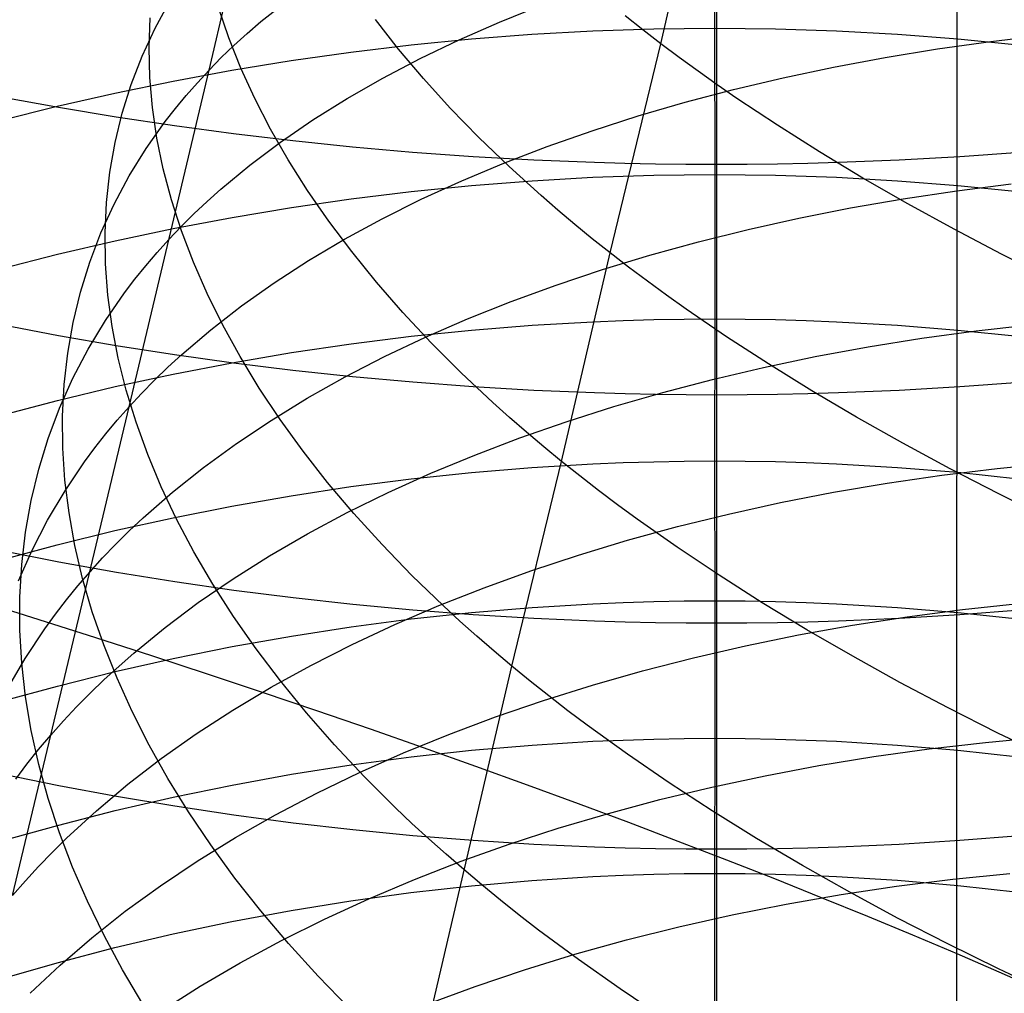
# Model space of a CAD drawing. Extents: x -383 to 1849, y -1185 to -529.
# Tile 277 of 656: x 202.76 to 210.62, y -1066.36 to -1058.59. Entities that reach past the tile are written whole.
import ezdxf

# ---------------------------------------------------------------- set-up
doc = ezdxf.new("R2010")
doc.units = 0
doc.layers.add('PREDEFINITO', color=7, linetype='CONTINUOUS')

msp = doc.modelspace()

# ---------------------------------------------------------------- linework, layer by layer
at = {"layer": 'PREDEFINITO'}
for p, q in [((210.2399, -1066.0472, 433.4799), (210.2454, -1052.4785, 433.5399)), ((207.8753, -1058.7798, 487.9392), (208.6751, -1055.3724, 486.2482)), ((208.3062, -1057.4692, 636.0325), (208.306, -1058.6559, 635.1961)), ((204.2675, -1058.9904, 505.3533), (204.587, -1057.626, 504.453)), ((208.3207, -1057.8867, 670.0434), (208.3207, -1059.7454, 669.1905)), ((203.8364, -1058.6568, 502.3791), (203.9552, -1058.44, 502.7999)), ((204.425, -1058.7322, 495.031), (204.3429, -1058.4909, 495.4523)), ((204.6807, -1058.6037, 506.1467), (204.91, -1058.4201, 506.536)), ((206.5878, -1058.6067, 509.9636), (206.922, -1058.472, 510.2965)), ((203.789, -1058.8101, 498.484), (203.7983, -1058.574, 498.9144)), ((207.7314, -1058.6692, 488.1015), (207.5909, -1058.5581, 488.2665)), ((204.5717, -1058.698, 505.9502), (204.6807, -1058.6037, 506.1467)), ((205.7819, -1058.8224, 491.3154), (205.5967, -1058.5856, 491.7016)), ((206.265, -1058.7488, 509.6231), (206.5878, -1058.6067, 509.9636)), ((203.7332, -1058.8783, 501.9561), (203.8364, -1058.6568, 502.3791)), ((204.4664, -1058.7939, 505.7524), (204.5717, -1058.698, 505.9502)), ((206.3629, -1058.742, 635.305), (206.847, -1058.7047, 635.2579)), ((206.847, -1058.7047, 635.2579), (207.3326, -1058.6778, 635.2239)), ((207.3326, -1058.6778, 635.2239), (207.5757, -1058.6683, 635.2119)), ((207.5757, -1058.6683, 635.2119), (207.8191, -1058.6615, 635.2032)), ((207.8753, -1058.7798, 487.9392), (207.7314, -1058.6692, 488.1015)), ((207.8191, -1058.6615, 635.2032), (208.0625, -1058.6574, 635.198)), ((208.0625, -1058.6574, 635.198), (208.306, -1058.6559, 635.1961)), ((208.306, -1058.6559, 635.1961), (208.5496, -1058.6572, 635.1977)), ((208.306, -1058.6559, 635.1961), (208.3062, -1059.8247, 634.3359)), ((208.5496, -1058.6572, 635.1977), (208.793, -1058.6612, 635.2028)), ((208.793, -1058.6612, 635.2028), (209.0364, -1058.6678, 635.2112)), ((209.0364, -1058.6678, 635.2112), (209.2796, -1058.6771, 635.223)), ((209.2796, -1058.6771, 635.223), (209.7652, -1058.7037, 635.2565)), ((209.7652, -1058.7037, 635.2565), (210.2494, -1058.7406, 635.3033)), ((210.5117, -1058.762, 513.9984), (210.9442, -1058.711, 514.2243)), ((203.7947, -1059.049, 498.0548), (203.789, -1058.8101, 498.484)), ((204.365, -1058.8913, 505.5534), (204.4664, -1058.7939, 505.7524)), ((204.5218, -1058.9748, 494.6137), (204.425, -1058.7322, 495.031)), ((205.401, -1058.8471, 635.4379), (205.8808, -1058.7895, 635.3651)), ((205.8808, -1058.7895, 635.3651), (206.3629, -1058.742, 635.305)), ((205.9541, -1058.8982, 509.2753), (206.265, -1058.7488, 509.6231)), ((207.4716, -1060.4512, 488.8456), (207.8753, -1058.7798, 487.9392)), ((208.0225, -1058.8899, 487.7796), (207.8753, -1058.7798, 487.9392)), ((210.0858, -1058.8217, 513.7616), (210.5117, -1058.762, 513.9984)), ((210.2494, -1058.7406, 635.3033), (210.7316, -1058.7878, 635.3629)), ((203.6455, -1059.1043, 501.5315), (203.7332, -1058.8783, 501.9561)), ((204.9241, -1058.9145, 635.5232), (205.401, -1058.8471, 635.4379)), ((205.9812, -1059.0587, 490.9365), (205.7819, -1058.8224, 491.3154)), ((209.667, -1058.89, 513.5142), (210.0858, -1058.8217, 513.7616)), ((204.2675, -1058.9904, 505.3533), (204.365, -1058.8913, 505.5534)), ((204.4505, -1058.9917, 635.6208), (204.9241, -1058.9145, 635.5232)), ((205.6554, -1059.0547, 508.9207), (205.9541, -1058.8982, 509.2753)), ((208.1732, -1058.9994, 487.6228), (208.0225, -1058.8899, 487.7796)), ((208.8522, -1059.052, 512.9889), (209.2556, -1058.9668, 513.2565)), ((209.2556, -1058.9668, 513.2565), (209.667, -1058.89, 513.5142)), ((203.6294, -1061.6789, 507.2129), (204.2675, -1058.9904, 505.3533)), ((203.9807, -1059.0783, 635.7304), (204.4505, -1058.9917, 635.6208)), ((204.174, -1059.091, 505.1521), (204.2675, -1058.9904, 505.3533)), ((204.6333, -1059.2183, 494.2009), (204.5218, -1058.9748, 494.6137)), ((208.3271, -1059.1084, 487.4687), (208.1732, -1058.9994, 487.6228)), ((203.5152, -1059.1744, 635.8518), (203.9807, -1059.0783, 635.7304)), ((203.5732, -1059.3345, 501.1057), (203.6455, -1059.1043, 501.5315)), ((203.8155, -1059.2904, 497.6272), (203.7947, -1059.049, 498.0548)), ((204.0844, -1059.1931, 504.9498), (204.174, -1059.091, 505.1521)), ((205.3696, -1059.2184, 508.5594), (205.6554, -1059.0547, 508.9207)), ((206.1947, -1059.2942, 490.5655), (205.9812, -1059.0587, 490.9365)), ((208.4842, -1059.2167, 487.3174), (208.3271, -1059.1084, 487.4687)), ((208.4572, -1059.1455, 512.7115), (208.8522, -1059.052, 512.9889)), ((203.0545, -1059.2796, 635.9849), (203.5152, -1059.1744, 635.8518)), ((203.9988, -1059.2968, 504.7465), (204.0844, -1059.1931, 504.9498)), ((208.071, -1059.2471, 512.4248), (208.4572, -1059.1455, 512.7115)), ((202.599, -1059.3939, 636.1294), (203.0545, -1059.2796, 635.9849)), ((203.0641, -1059.2893, 668.2964), (202.608, -1059.2056, 668.1323)), ((204.7592, -1059.4625, 493.7931), (204.6333, -1059.2183, 494.2009)), ((205.0969, -1059.389, 508.1918), (205.3696, -1059.2184, 508.5594)), ((207.694, -1059.3568, 512.129), (208.071, -1059.2471, 512.4248)), ((208.8078, -1059.4315, 487.0231), (208.4842, -1059.2167, 487.3174)), ((203.5254, -1059.3664, 668.4474), (203.0641, -1059.2893, 668.2964)), ((203.5163, -1059.5686, 500.6792), (203.5732, -1059.3345, 501.1057)), ((203.8513, -1059.534, 497.2017), (203.8155, -1059.2904, 497.6272)), ((203.9171, -1059.4019, 504.5423), (203.9988, -1059.2968, 504.7465)), ((206.4223, -1059.5286, 490.2029), (206.1947, -1059.2942, 490.5655)), ((207.3266, -1059.4745, 511.8245), (207.694, -1059.3568, 512.129)), ((203.9914, -1059.4367, 668.5853), (203.5254, -1059.3664, 668.4474)), ((203.7654, -1059.6163, 504.1313), (203.9171, -1059.4019, 504.5423)), ((204.4617, -1059.5001, 668.7097), (203.9914, -1059.4367, 668.5853)), ((204.8379, -1059.5664, 507.8181), (205.0969, -1059.389, 508.1918)), ((209.1435, -1059.6437, 486.7402), (208.8078, -1059.4315, 487.0231)), ((204.9359, -1059.5566, 668.8204), (204.4617, -1059.5001, 668.7097)), ((204.8996, -1059.7071, 493.3907), (204.7592, -1059.4625, 493.7931)), ((206.9694, -1059.6, 511.5115), (207.3266, -1059.4745, 511.8245)), ((203.4746, -1059.8062, 500.2525), (203.5163, -1059.5686, 500.6792)), ((203.902, -1059.7796, 496.7787), (203.8513, -1059.534, 497.2017)), ((204.5928, -1059.7507, 507.4389), (204.8379, -1059.5664, 507.8181)), ((205.4133, -1059.6059, 668.9171), (204.9359, -1059.5566, 668.8204)), ((206.6638, -1059.7618, 489.8491), (206.4223, -1059.5286, 490.2029)), ((203.6294, -1059.8362, 503.7172), (203.7654, -1059.6163, 504.1313)), ((205.8936, -1059.648, 668.9996), (205.4133, -1059.6059, 668.9171)), ((206.3762, -1059.6827, 669.0677), (205.8936, -1059.648, 668.9996)), ((206.6227, -1059.7332, 511.1905), (206.9694, -1059.6, 511.5115)), ((209.4909, -1059.853, 486.4687), (209.1435, -1059.6437, 486.7402)), ((210.7472, -1059.648, 668.9997), (210.2648, -1059.6828, 669.0677)), ((204.3623, -1059.9416, 507.0542), (204.5928, -1059.7507, 507.4389)), ((205.0544, -1059.9519, 492.9942), (204.8996, -1059.7071, 493.3907)), ((206.287, -1059.8741, 510.8616), (206.6227, -1059.7332, 511.1905)), ((206.8607, -1059.71, 669.1211), (206.3762, -1059.6827, 669.0677)), ((207.3466, -1059.7296, 669.1595), (206.8607, -1059.71, 669.1211)), ((207.5899, -1059.7365, 669.173), (207.3466, -1059.7296, 669.1595)), ((207.8334, -1059.7414, 669.1827), (207.5899, -1059.7365, 669.173)), ((208.0771, -1059.7444, 669.1886), (207.8334, -1059.7414, 669.1827)), ((208.3207, -1059.7454, 669.1905), (208.0771, -1059.7444, 669.1886)), ((208.5644, -1059.7444, 669.1886), (208.3207, -1059.7454, 669.1905)), ((208.3207, -1059.7454, 669.1905), (208.3208, -1061.5857, 668.3023)), ((208.808, -1059.7414, 669.1827), (208.5644, -1059.7444, 669.1886)), ((209.0514, -1059.7365, 669.173), (208.808, -1059.7414, 669.1827)), ((209.2947, -1059.7296, 669.1595), (209.0514, -1059.7365, 669.173)), ((209.7805, -1059.71, 669.1211), (209.2947, -1059.7296, 669.1595)), ((210.2648, -1059.6828, 669.0677), (209.7805, -1059.71, 669.1211)), ((203.4482, -1060.0472, 499.8259), (203.4746, -1059.8062, 500.2525)), ((203.9675, -1060.0269, 496.3588), (203.902, -1059.7796, 496.7787)), ((206.9192, -1059.9935, 489.5046), (206.6638, -1059.7618, 489.8491)), ((207.576, -1059.8372, 634.3511), (207.8193, -1059.8302, 634.3427)), ((207.8193, -1059.8302, 634.3427), (208.0627, -1059.8261, 634.3376)), ((208.0627, -1059.8261, 634.3376), (208.3062, -1059.8247, 634.3359)), ((208.3062, -1059.8247, 634.3359), (208.5497, -1059.8261, 634.3376)), ((208.3062, -1059.8247, 634.3359), (208.3062, -1060.9774, 633.4529)), ((208.5497, -1059.8261, 634.3376), (208.7932, -1059.8302, 634.3427)), ((208.7932, -1059.8302, 634.3427), (209.0365, -1059.8371, 634.351)), ((203.509, -1060.0611, 503.3005), (203.6294, -1059.8362, 503.7172)), ((205.9627, -1060.0225, 510.5253), (206.287, -1059.8741, 510.8616)), ((206.3636, -1059.9121, 634.4421), (206.8475, -1059.8741, 634.396)), ((206.8475, -1059.8741, 634.396), (207.3329, -1059.8468, 634.3628)), ((207.3329, -1059.8468, 634.3628), (207.576, -1059.8372, 634.3511)), ((209.0365, -1059.8371, 634.351), (209.2796, -1059.8467, 634.3627)), ((209.2796, -1059.8467, 634.3627), (209.7652, -1059.8741, 634.3959)), ((209.8493, -1060.0592, 486.2088), (209.4909, -1059.853, 486.4687)), ((209.7652, -1059.8741, 634.3959), (210.2494, -1059.912, 634.442)), ((210.2395, -1059.9546, 514.8824), (210.6735, -1059.8994, 515.1054)), ((204.2526, -1060.0395, 506.86), (204.3623, -1059.9416, 507.0542)), ((205.2235, -1060.1965, 492.6041), (205.0544, -1059.9519, 492.9942)), ((205.4019, -1060.0192, 634.5722), (205.8815, -1059.9605, 634.5009)), ((205.8815, -1059.9605, 634.5009), (206.3636, -1059.9121, 634.4421)), ((209.8121, -1060.0187, 514.6485), (210.2395, -1059.9546, 514.8824)), ((210.2494, -1059.912, 634.442), (210.7316, -1059.9604, 634.5007)), ((203.4041, -1060.2909, 502.8817), (203.509, -1060.0611, 503.3005)), ((203.4369, -1060.2913, 499.4001), (203.4482, -1060.0472, 499.8259)), ((204.0478, -1060.2756, 495.9424), (203.9675, -1060.0269, 496.3588)), ((204.1467, -1060.1391, 506.6645), (204.2526, -1060.0395, 506.86)), ((204.9251, -1060.0881, 634.6557), (205.4019, -1060.0192, 634.5722)), ((205.6503, -1060.1783, 510.1818), (205.9627, -1060.0225, 510.5253)), ((207.0521, -1060.1087, 489.336), (206.9192, -1059.9935, 489.5046)), ((209.3917, -1060.0916, 514.4042), (209.8121, -1060.0187, 514.6485)), ((210.2184, -1060.2622, 485.9606), (209.8493, -1060.0592, 486.2088)), ((204.0446, -1060.2403, 506.4679), (204.1467, -1060.1391, 506.6645)), ((204.4517, -1060.1669, 634.7514), (204.9251, -1060.0881, 634.6557)), ((207.1885, -1060.2234, 489.17), (207.0521, -1060.1087, 489.336)), ((208.9788, -1060.1732, 514.1497), (209.3917, -1060.0916, 514.4042)), ((203.9821, -1060.2554, 634.8589), (204.4517, -1060.1669, 634.7514)), ((205.4068, -1060.4407, 492.2209), (205.2235, -1060.1965, 492.6041)), ((205.3501, -1060.3414, 509.8314), (205.6503, -1060.1783, 510.1818)), ((207.3283, -1060.3375, 489.0065), (207.1885, -1060.2234, 489.17)), ((208.5737, -1060.2633, 513.8853), (208.9788, -1060.1732, 514.1497)), ((203.3147, -1060.5252, 502.4612), (203.4041, -1060.2909, 502.8817)), ((203.4408, -1060.5381, 498.9754), (203.4369, -1060.2913, 499.4001)), ((203.5168, -1060.3535, 634.978), (203.9821, -1060.2554, 634.8589)), ((203.9464, -1060.3431, 506.2701), (204.0446, -1060.2403, 506.4679)), ((204.1428, -1060.5255, 495.53), (204.0478, -1060.2756, 495.9424)), ((208.1769, -1060.3619, 513.6114), (208.5737, -1060.2633, 513.8853)), ((210.5977, -1060.4618, 485.7243), (210.2184, -1060.2622, 485.9606)), ((203.0563, -1060.4611, 635.1086), (203.5168, -1060.3535, 634.978)), ((203.8521, -1060.4474, 506.0712), (203.9464, -1060.3431, 506.2701)), ((205.0627, -1060.5117, 509.4744), (205.3501, -1060.3414, 509.8314)), ((207.4716, -1060.4512, 488.8456), (207.3283, -1060.3375, 489.0065)), ((207.7888, -1060.4689, 513.3282), (208.1769, -1060.3619, 513.6114)), ((202.601, -1060.5779, 635.2504), (203.0563, -1060.4611, 635.1086)), ((203.7618, -1060.5534, 505.8713), (203.8521, -1060.4474, 506.0712)), ((205.6044, -1060.6842, 491.8451), (205.4068, -1060.4407, 492.2209)), ((207.0839, -1062.1165, 489.7711), (207.4716, -1060.4512, 488.8456)), ((207.6182, -1060.5642, 488.6874), (207.4716, -1060.4512, 488.8456)), ((203.2407, -1060.7637, 502.0396), (203.3147, -1060.5252, 502.4612)), ((203.4597, -1060.7874, 498.5523), (203.4408, -1060.5381, 498.9754)), ((204.2524, -1060.7762, 495.122), (204.1428, -1060.5255, 495.53)), ((204.7884, -1060.6892, 509.1113), (205.0627, -1060.5117, 509.4744)), ((207.41, -1060.5841, 513.0361), (207.7888, -1060.4689, 513.3282)), ((210.9866, -1060.6579, 485.5001), (210.5977, -1060.4618, 485.7243)), ((203.6754, -1060.6608, 505.6704), (203.7618, -1060.5534, 505.8713)), ((207.0408, -1060.7073, 512.7353), (207.41, -1060.5841, 513.0361)), ((207.7683, -1060.6767, 488.5319), (207.6182, -1060.5642, 488.6874)), ((203.593, -1060.7697, 505.4686), (203.6754, -1060.6608, 505.6704)), ((204.5277, -1060.8736, 508.7422), (204.7884, -1060.6892, 509.1113)), ((205.8161, -1060.9268, 491.477), (205.6044, -1060.6842, 491.8451)), ((207.9216, -1060.7886, 488.3791), (207.7683, -1060.6767, 488.5319)), ((203.1821, -1061.0061, 501.6171), (203.2407, -1060.7637, 502.0396)), ((203.4398, -1060.9918, 505.0623), (203.593, -1060.7697, 505.4686)), ((204.3767, -1061.0275, 494.7189), (204.2524, -1060.7762, 495.122)), ((206.6816, -1060.8386, 512.4263), (207.0408, -1060.7073, 512.7353)), ((203.4936, -1061.0389, 498.1312), (203.4597, -1060.7874, 498.5523)), ((206.333, -1060.9778, 512.1092), (206.6816, -1060.8386, 512.4263)), ((208.0782, -1060.8998, 488.2291), (207.9216, -1060.7886, 488.3791)), ((204.281, -1061.0648, 508.3675), (204.5277, -1060.8736, 508.7422)), ((206.0418, -1061.1682, 491.1173), (205.8161, -1060.9268, 491.477)), ((208.4008, -1061.1201, 487.9373), (208.0782, -1060.8998, 488.2291)), ((203.1387, -1061.2522, 501.1944), (203.1821, -1061.0061, 501.6171)), ((203.3022, -1061.2194, 504.653), (203.4398, -1060.9918, 505.0623)), ((205.9953, -1061.1248, 511.7844), (206.333, -1060.9778, 512.1092)), ((206.8475, -1061.028, 633.5119), (207.3329, -1061, 633.4793)), ((207.3329, -1061, 633.4793), (207.576, -1060.9902, 633.4678)), ((207.576, -1060.9902, 633.4678), (207.8193, -1060.9831, 633.4596)), ((207.8193, -1060.9831, 633.4596), (208.0628, -1060.9788, 633.4546)), ((208.0628, -1060.9788, 633.4546), (208.3062, -1060.9774, 633.4529)), ((208.3062, -1060.9774, 633.4529), (208.306, -1062.1125, 632.5482)), ((208.3062, -1060.9774, 633.4529), (208.5497, -1060.9788, 633.4546)), ((208.5497, -1060.9788, 633.4546), (208.7932, -1060.9831, 633.4595)), ((208.7932, -1060.9831, 633.4595), (209.0365, -1060.9901, 633.4678)), ((209.0365, -1060.9901, 633.4678), (209.2796, -1061, 633.4793)), ((209.2796, -1061, 633.4793), (209.7652, -1061.0279, 633.5119)), ((203.0646, -1061.1118, 667.4166), (202.6086, -1061.0248, 667.2541)), ((203.5424, -1061.2923, 497.7127), (203.4936, -1061.0389, 498.1312)), ((204.0488, -1061.2629, 507.9875), (204.281, -1061.0648, 508.3675)), ((204.5154, -1061.2791, 494.3212), (204.3767, -1061.0275, 494.7189)), ((205.8815, -1061.1165, 633.6151), (206.3636, -1061.0669, 633.5573)), ((206.3636, -1061.0669, 633.5573), (206.8475, -1061.028, 633.5119)), ((209.7652, -1061.0279, 633.5119), (210.2493, -1061.0668, 633.5572)), ((209.9602, -1061.1328, 515.7831), (210.3954, -1061.0731, 516.0036)), ((210.2493, -1061.0668, 633.5572), (210.7316, -1061.1164, 633.615)), ((210.3954, -1061.0731, 516.0036), (210.8366, -1061.0227, 516.2132)), ((203.5259, -1061.1918, 667.5662), (203.0646, -1061.1118, 667.4166)), ((205.4019, -1061.1766, 633.6853), (205.8815, -1061.1165, 633.6151)), ((205.6689, -1061.2794, 511.4523), (205.9953, -1061.1248, 511.7844)), ((206.2815, -1061.4082, 490.7664), (206.0418, -1061.1682, 491.1173)), ((208.7357, -1061.3376, 487.6567), (208.4008, -1061.1201, 487.9373)), ((209.5316, -1061.2016, 515.5519), (209.9602, -1061.1328, 515.7831)), ((203.1802, -1061.4521, 504.2412), (203.3022, -1061.2194, 504.653)), ((203.9919, -1061.2649, 667.7027), (203.5259, -1061.1918, 667.5662)), ((204.4517, -1061.3277, 633.8615), (204.9251, -1061.247, 633.7675)), ((204.9251, -1061.247, 633.7675), (205.4019, -1061.1766, 633.6853)), ((209.1099, -1061.2793, 515.3104), (209.5316, -1061.2016, 515.5519)), ((203.1106, -1061.5016, 500.7719), (203.1387, -1061.2522, 501.1944)), ((203.6061, -1061.5474, 497.2973), (203.5424, -1061.2923, 497.7127)), ((203.9382, -1061.3644, 507.7956), (204.0488, -1061.2629, 507.9875)), ((204.4622, -1061.3308, 667.8259), (203.9919, -1061.2649, 667.7027)), ((204.6686, -1061.5308, 493.9293), (204.5154, -1061.2791, 494.3212)), ((205.3544, -1061.4416, 511.113), (205.6689, -1061.2794, 511.4523)), ((208.6955, -1061.366, 515.0589), (209.1099, -1061.2793, 515.3104)), ((203.8314, -1061.4676, 507.6025), (203.9382, -1061.3644, 507.7956)), ((203.9821, -1061.4183, 633.9673), (204.4517, -1061.3277, 633.8615)), ((204.9363, -1061.3894, 667.9355), (204.4622, -1061.3308, 667.8259)), ((205.4136, -1061.4407, 668.0313), (204.9363, -1061.3894, 667.9355)), ((208.289, -1061.4613, 514.7976), (208.6955, -1061.366, 515.0589)), ((209.0822, -1061.5521, 487.3875), (208.7357, -1061.3376, 487.6567)), ((203.0737, -1061.6897, 503.8272), (203.1802, -1061.4521, 504.2412)), ((203.5168, -1061.5188, 634.0845), (203.9821, -1061.4183, 633.9673)), ((203.7285, -1061.5724, 507.4083), (203.8314, -1061.4676, 507.6025)), ((205.0522, -1061.6112, 510.767), (205.3544, -1061.4416, 511.113)), ((205.8939, -1061.4844, 668.113), (205.4136, -1061.4407, 668.0313)), ((206.5351, -1061.6464, 490.4248), (206.2815, -1061.4082, 490.7664)), ((207.8908, -1061.5653, 514.5269), (208.289, -1061.4613, 514.7976)), ((203.0563, -1061.6289, 634.2129), (203.5168, -1061.5188, 634.0845)), ((203.0976, -1061.754, 500.35), (203.1106, -1061.5016, 500.7719)), ((203.6845, -1061.8037, 496.8852), (203.6061, -1061.5474, 497.2973)), ((204.8362, -1061.7822, 493.5438), (204.6686, -1061.5308, 493.9293)), ((206.3765, -1061.5205, 668.1805), (205.8939, -1061.4844, 668.113)), ((206.8609, -1061.5488, 668.2333), (206.3765, -1061.5205, 668.1805)), ((207.3468, -1061.5692, 668.2714), (206.8609, -1061.5488, 668.2333)), ((209.44, -1061.7633, 487.1297), (209.0822, -1061.5521, 487.3875)), ((209.7805, -1061.549, 668.2337), (209.2948, -1061.5693, 668.2717)), ((210.2648, -1061.5208, 668.1809), (209.7805, -1061.549, 668.2337)), ((210.7472, -1061.4847, 668.1136), (210.2648, -1061.5208, 668.1809)), ((202.601, -1061.7484, 634.3524), (203.0563, -1061.6289, 634.2129)), ((203.6294, -1061.6789, 507.2129), (203.7285, -1061.5724, 507.4083)), ((204.7627, -1061.7881, 510.4145), (205.0522, -1061.6112, 510.767)), ((207.5901, -1061.5764, 668.2849), (207.3468, -1061.5692, 668.2714)), ((207.5012, -1061.6778, 514.247), (207.8908, -1061.5653, 514.5269)), ((207.8336, -1061.5816, 668.2945), (207.5901, -1061.5764, 668.2849)), ((208.0772, -1061.5847, 668.3003), (207.8336, -1061.5816, 668.2945)), ((208.3208, -1061.5857, 668.3023), (208.0772, -1061.5847, 668.3003)), ((208.3208, -1061.5857, 668.3023), (208.3207, -1063.4093, 667.3785)), ((208.5645, -1061.5847, 668.3004), (208.3208, -1061.5857, 668.3023)), ((208.8081, -1061.5816, 668.2946), (208.5645, -1061.5847, 668.3004)), ((209.0515, -1061.5765, 668.285), (208.8081, -1061.5816, 668.2946)), ((209.2948, -1061.5693, 668.2717), (209.0515, -1061.5765, 668.285)), ((202.9826, -1061.9318, 503.4116), (203.0737, -1061.6897, 503.8272)), ((203.0026, -1064.303, 509.1656), (203.6294, -1061.6789, 507.2129)), ((203.5343, -1061.7869, 507.0164), (203.6294, -1061.6789, 507.2129)), ((206.6671, -1061.7647, 490.2575), (206.5351, -1061.6464, 490.4248)), ((207.1208, -1061.7987, 513.9584), (207.5012, -1061.6778, 514.247)), ((203.0997, -1062.0093, 499.9293), (203.0976, -1061.754, 500.35)), ((203.4431, -1061.8966, 506.8189), (203.5343, -1061.7869, 507.0164)), ((204.4863, -1061.9722, 510.0558), (204.7627, -1061.7881, 510.4145)), ((205.0181, -1062.0332, 493.165), (204.8362, -1061.7822, 493.5438)), ((206.8026, -1061.8826, 490.0928), (206.6671, -1061.7647, 490.2575)), ((209.8085, -1061.9711, 486.8836), (209.44, -1061.7633, 487.1297)), ((203.7777, -1062.0612, 496.4771), (203.6845, -1061.8037, 496.8852)), ((206.75, -1061.9279, 513.6613), (207.1208, -1061.7987, 513.9584)), ((202.9068, -1062.1782, 502.9947), (202.9826, -1061.9318, 503.4116)), ((203.3558, -1062.0077, 506.6204), (203.4431, -1061.8966, 506.8189)), ((206.3892, -1062.0651, 513.356), (206.75, -1061.9279, 513.6613)), ((206.9415, -1061.9998, 489.9307), (206.8026, -1061.8826, 490.0928)), ((203.1169, -1062.2669, 499.5101), (203.0997, -1062.0093, 499.9293)), ((203.2725, -1062.1204, 506.421), (203.3558, -1062.0077, 506.6204)), ((204.2235, -1062.1634, 509.6913), (204.4863, -1061.9722, 510.0558)), ((205.2143, -1062.2833, 492.7935), (205.0181, -1062.0332, 493.165)), ((207.0839, -1062.1165, 489.7711), (206.9415, -1061.9998, 489.9307)), ((210.1873, -1062.1753, 486.6492), (209.8085, -1061.9711, 486.8836)), ((203.8856, -1062.3195, 496.0734), (203.7777, -1062.0612, 496.4771)), ((206.0389, -1062.2104, 513.0428), (206.3892, -1062.0651, 513.356)), ((208.0625, -1062.114, 632.55), (208.306, -1062.1125, 632.5482)), ((208.306, -1062.1125, 632.5482), (208.5496, -1062.1138, 632.5497)), ((208.306, -1062.1125, 632.5482), (208.3062, -1063.2288, 631.6199)), ((202.8464, -1062.4285, 502.5772), (202.9068, -1062.1782, 502.9947)), ((203.1175, -1062.35, 506.0197), (203.2725, -1062.1204, 506.421)), ((203.9747, -1062.3616, 509.3213), (204.2235, -1062.1634, 509.6913)), ((206.3629, -1062.2049, 632.6519), (206.847, -1062.1649, 632.607)), ((206.6871, -1063.7525, 490.7432), (207.0839, -1062.1165, 489.7711)), ((206.847, -1062.1649, 632.607), (207.3325, -1062.136, 632.5746)), ((207.2296, -1062.2325, 489.6143), (207.0839, -1062.1165, 489.7711)), ((207.3325, -1062.136, 632.5746), (207.5757, -1062.1258, 632.5632)), ((207.5757, -1062.1258, 632.5632), (207.819, -1062.1185, 632.555)), ((207.819, -1062.1185, 632.555), (208.0625, -1062.114, 632.55)), ((208.5496, -1062.1138, 632.5497), (208.793, -1062.1181, 632.5545)), ((208.793, -1062.1181, 632.5545), (209.0364, -1062.1252, 632.5625)), ((209.0364, -1062.1252, 632.5625), (209.2796, -1062.1352, 632.5737)), ((209.2796, -1062.1352, 632.5737), (209.7652, -1062.1637, 632.6057)), ((209.7652, -1062.1637, 632.6057), (210.2494, -1062.2033, 632.6501)), ((210.1205, -1062.2261, 516.9288), (210.5626, -1062.1717, 517.1354)), ((210.5757, -1062.3757, 486.4267), (210.1873, -1062.1753, 486.6492)), ((210.5626, -1062.1717, 517.1354), (211.0103, -1062.1269, 517.3309)), ((203.149, -1062.5268, 499.0929), (203.1169, -1062.2669, 499.5101)), ((205.4009, -1062.3177, 632.7783), (205.8807, -1062.2559, 632.709)), ((205.6995, -1062.3636, 512.722), (206.0389, -1062.2104, 513.0428)), ((205.8807, -1062.2559, 632.709), (206.3629, -1062.2049, 632.6519)), ((207.3788, -1062.3479, 489.4601), (207.2296, -1062.2325, 489.6143)), ((209.6844, -1062.2899, 516.7114), (210.1205, -1062.2261, 516.9288)), ((210.2494, -1062.2033, 632.6501), (210.7317, -1062.2539, 632.7069)), ((204.0081, -1062.5782, 495.6745), (203.8856, -1062.3195, 496.0734)), ((204.924, -1062.3901, 632.8594), (205.4009, -1062.3177, 632.7783)), ((205.4246, -1062.5324, 492.4298), (205.2143, -1062.2833, 492.7935)), ((207.5312, -1062.4626, 489.3086), (207.3788, -1062.3479, 489.4601)), ((209.2547, -1062.363, 516.4835), (209.6844, -1062.2899, 516.7114)), ((202.9781, -1062.5852, 505.6153), (203.1175, -1062.35, 506.0197)), ((203.7403, -1062.5667, 508.9461), (203.9747, -1062.3616, 509.3213)), ((204.4504, -1062.4728, 632.9523), (204.924, -1062.3901, 632.8594)), ((205.3714, -1062.5246, 512.394), (205.6995, -1062.3636, 512.722)), ((208.832, -1062.4453, 516.2453), (209.2547, -1062.363, 516.4835)), ((210.9734, -1062.5722, 486.2163), (210.5757, -1062.3757, 486.4267)), ((202.8013, -1062.6825, 502.1593), (202.8464, -1062.4285, 502.5772)), ((203.9806, -1062.5659, 633.0566), (204.4504, -1062.4728, 632.9523)), ((207.6869, -1062.5765, 489.1599), (207.5312, -1062.4626, 489.3086)), ((208.4166, -1062.5366, 515.9973), (208.832, -1062.4453, 516.2453)), ((203.1961, -1062.7885, 498.6782), (203.149, -1062.5268, 499.0929)), ((203.5151, -1062.669, 633.1721), (203.9806, -1062.5659, 633.0566)), ((203.6287, -1062.6718, 508.7566), (203.7403, -1062.5667, 508.9461)), ((204.1451, -1062.8372, 495.281), (204.0081, -1062.5782, 495.6745)), ((205.0552, -1062.6932, 512.059), (205.3714, -1062.5246, 512.394)), ((205.6491, -1062.7802, 492.0742), (205.4246, -1062.5324, 492.4298)), ((208.0078, -1062.8023, 488.8706), (207.6869, -1062.5765, 489.1599)), ((208.009, -1062.6368, 515.7397), (208.4166, -1062.5366, 515.9973)), ((202.8543, -1062.8256, 505.2084), (202.9781, -1062.5852, 505.6153)), ((207.6096, -1062.7459, 515.4727), (208.009, -1062.6368, 515.7397)), ((202.7714, -1062.9398, 501.7416), (202.8013, -1062.6825, 502.1593)), ((203.0544, -1062.7819, 633.2988), (203.5151, -1062.669, 633.1721)), ((203.5209, -1062.7786, 508.5659), (203.6287, -1062.6718, 508.7566)), ((204.7511, -1062.8693, 511.7174), (205.0552, -1062.6932, 512.059)), ((202.5989, -1062.9045, 633.4362), (203.0544, -1062.7819, 633.2988)), ((203.258, -1063.0518, 498.2665), (203.1961, -1062.7885, 498.6782)), ((203.4169, -1062.887, 508.374), (203.5209, -1062.7786, 508.5659)), ((205.8877, -1063.0264, 491.7273), (205.6491, -1062.7802, 492.0742)), ((207.2188, -1062.8636, 515.1968), (207.6096, -1062.7459, 515.4727)), ((208.3409, -1063.025, 488.5925), (208.0078, -1062.8023, 488.8706)), ((203.0678, -1062.9195, 666.5055), (202.6121, -1062.8296, 666.3453)), ((202.7459, -1063.0708, 504.7994), (202.8543, -1062.8256, 505.2084)), ((203.3168, -1062.997, 508.1811), (203.4169, -1062.887, 508.374)), ((204.2966, -1063.0961, 494.8933), (204.1451, -1062.8372, 495.281)), ((204.4598, -1063.0529, 511.3694), (204.7511, -1062.8693, 511.7174)), ((206.8372, -1062.9899, 514.9122), (207.2188, -1062.8636, 515.1968)), ((202.7566, -1063.2001, 501.3245), (202.7714, -1062.9398, 501.7416)), ((203.5288, -1063.0023, 666.6531), (203.0678, -1062.9195, 666.5055)), ((203.2206, -1063.1087, 507.9871), (203.3168, -1062.997, 508.1811)), ((203.3348, -1063.3163, 497.8583), (203.258, -1063.0518, 498.2665)), ((203.9946, -1063.0778, 666.7877), (203.5288, -1063.0023, 666.6531)), ((204.1816, -1063.2437, 511.0154), (204.4598, -1063.0529, 511.3694)), ((206.1403, -1063.2707, 491.3895), (205.8877, -1063.0264, 491.7273)), ((206.4651, -1063.1246, 514.6192), (206.8372, -1062.9899, 514.9122)), ((208.6857, -1063.2443, 488.3256), (208.3409, -1063.025, 488.5925)), ((203.1284, -1063.222, 507.792), (203.2206, -1063.1087, 507.9871)), ((204.4646, -1063.146, 666.9091), (203.9946, -1063.0778, 666.7877)), ((204.4625, -1063.3547, 494.5118), (204.2966, -1063.0961, 494.8933)), ((206.1031, -1063.2675, 514.3182), (206.4651, -1063.1246, 514.6192)), ((202.7569, -1063.4632, 500.9085), (202.7566, -1063.2001, 501.3245)), ((204.9383, -1063.2066, 667.0172), (204.4646, -1063.146, 666.9091)), ((205.4154, -1063.2595, 667.1116), (204.9383, -1063.2066, 667.0172)), ((202.4533, -1063.2374, 438.2102), (202.9087, -1063.3795, 438.0363)), ((203.0401, -1063.3368, 507.596), (203.1284, -1063.222, 507.792)), ((203.9169, -1063.4417, 510.6556), (204.1816, -1063.2437, 511.0154)), ((205.8953, -1063.3047, 667.1921), (205.4154, -1063.2595, 667.1116)), ((205.7514, -1063.4187, 514.0094), (206.1031, -1063.2675, 514.3182)), ((206.2718, -1063.392, 491.2242), (206.1403, -1063.2707, 491.3895)), ((206.3636, -1063.3224, 631.7206), (206.8475, -1063.2817, 631.6768)), ((206.8475, -1063.2817, 631.6768), (207.3329, -1063.2524, 631.6453)), ((207.3329, -1063.2524, 631.6453), (207.5761, -1063.2421, 631.6342)), ((207.5761, -1063.2421, 631.6342), (207.8193, -1063.2347, 631.6263)), ((207.8193, -1063.2347, 631.6263), (208.0628, -1063.2303, 631.6215)), ((208.0628, -1063.2303, 631.6215), (208.3062, -1063.2288, 631.6199)), ((208.3062, -1063.2288, 631.6199), (208.5497, -1063.2302, 631.6215)), ((208.3062, -1063.2288, 631.6199), (208.3062, -1064.3277, 630.6696)), ((208.5497, -1063.2302, 631.6215), (208.7932, -1063.2347, 631.6263)), ((209.0418, -1063.4602, 488.0702), (208.6857, -1063.2443, 488.3256)), ((208.7932, -1063.2347, 631.6263), (209.0365, -1063.242, 631.6342)), ((209.0365, -1063.242, 631.6342), (209.2796, -1063.2523, 631.6453)), ((209.2796, -1063.2523, 631.6453), (209.7652, -1063.2816, 631.6768)), ((209.7652, -1063.2816, 631.6768), (210.2493, -1063.3222, 631.7206)), ((210.2851, -1063.2992, 518.0818), (210.7331, -1063.2511, 518.2739)), ((202.9557, -1063.4532, 507.3991), (203.0401, -1063.3368, 507.596)), ((203.4262, -1063.5819, 497.4539), (203.3348, -1063.3163, 497.8583)), ((204.6428, -1063.6126, 494.137), (204.4625, -1063.3547, 494.5118)), ((205.8815, -1063.3742, 631.7764), (206.3636, -1063.3224, 631.7206)), ((206.3776, -1063.342, 667.2586), (205.8953, -1063.3047, 667.1921)), ((206.8618, -1063.3712, 667.3107), (206.3776, -1063.342, 667.2586)), ((207.3473, -1063.3923, 667.3482), (206.8618, -1063.3712, 667.3107)), ((209.7794, -1063.3713, 667.3107), (209.294, -1063.3923, 667.3482)), ((209.4063, -1063.4247, 517.665), (209.8427, -1063.3572, 517.8787)), ((210.2634, -1063.342, 667.2586), (209.7794, -1063.3713, 667.3107)), ((209.8427, -1063.3572, 517.8787), (210.2851, -1063.2992, 518.0818)), ((210.2493, -1063.3222, 631.7206), (210.7316, -1063.374, 631.7764)), ((210.7454, -1063.3048, 667.1922), (210.2634, -1063.342, 667.2586)), ((202.9087, -1063.3795, 438.0363), (203.3604, -1063.5228, 437.8532)), ((203.6662, -1063.6468, 510.2905), (203.9169, -1063.4417, 510.6556)), ((204.9252, -1063.5107, 631.9234), (205.4019, -1063.437, 631.8441)), ((205.4019, -1063.437, 631.8441), (205.8815, -1063.3742, 631.7764)), ((205.4107, -1063.5779, 513.6931), (205.7514, -1063.4187, 514.0094)), ((206.4068, -1063.5128, 491.0613), (206.2718, -1063.392, 491.2242)), ((207.5905, -1063.3997, 667.3614), (207.3473, -1063.3923, 667.3482)), ((207.8338, -1063.405, 667.3708), (207.5905, -1063.3997, 667.3614)), ((208.0772, -1063.4082, 667.3766), (207.8338, -1063.405, 667.3708)), ((208.3207, -1063.4093, 667.3785), (208.0772, -1063.4082, 667.3766)), ((208.5642, -1063.4082, 667.3766), (208.3207, -1063.4093, 667.3785)), ((208.3207, -1063.4093, 667.3785), (208.3208, -1065.2144, 666.4173)), ((208.8076, -1063.405, 667.3709), (208.5642, -1063.4082, 667.3766)), ((209.0509, -1063.3997, 667.3614), (208.8076, -1063.405, 667.3709)), ((208.9764, -1063.5018, 517.4409), (209.4063, -1063.4247, 517.665)), ((209.294, -1063.3923, 667.3482), (209.0509, -1063.3997, 667.3614)), ((202.7722, -1063.7287, 500.4941), (202.7569, -1063.4632, 500.9085)), ((202.7987, -1063.6903, 507.0028), (202.9557, -1063.4532, 507.3991)), ((203.3604, -1063.5228, 437.8532), (203.8081, -1063.667, 437.6612)), ((204.4517, -1063.595, 632.0142), (204.9252, -1063.5107, 631.9234)), ((206.5452, -1063.633, 490.901), (206.4068, -1063.5128, 491.0613)), ((208.5533, -1063.5883, 517.2067), (208.9764, -1063.5018, 517.4409)), ((209.4086, -1063.6725, 487.8262), (209.0418, -1063.4602, 488.0702)), ((203.5323, -1063.8481, 497.0538), (203.4262, -1063.5819, 497.4539)), ((203.9822, -1063.6898, 632.1163), (204.4517, -1063.595, 632.0142)), ((205.0812, -1063.7449, 513.3696), (205.4107, -1063.5779, 513.6931)), ((208.1375, -1063.6839, 516.9628), (208.5533, -1063.5883, 517.2067)), ((203.43, -1063.8587, 509.9202), (203.6662, -1063.6468, 510.2905)), ((203.8081, -1063.667, 437.6612), (204.2515, -1063.8123, 437.4602)), ((204.8373, -1063.8696, 493.7693), (204.6428, -1063.6126, 494.137)), ((206.6871, -1063.7525, 490.7432), (206.5452, -1063.633, 490.901)), ((207.7294, -1063.7887, 516.7095), (208.1375, -1063.6839, 516.9628)), ((209.7857, -1063.8808, 487.594), (209.4086, -1063.6725, 487.8262)), ((202.6573, -1063.9329, 506.6036), (202.7987, -1063.6903, 507.0028)), ((202.8025, -1063.9963, 500.0817), (202.7722, -1063.7287, 500.4941)), ((203.5169, -1063.7948, 632.2294), (203.9822, -1063.6898, 632.1163)), ((204.7636, -1063.9198, 513.0393), (205.0812, -1063.7449, 513.3696)), ((205.9284, -1066.9901, 492.7612), (206.6871, -1063.7525, 490.7432)), ((206.8325, -1063.8714, 490.5881), (206.6871, -1063.7525, 490.7432)), ((203.0563, -1063.9099, 632.3534), (203.5169, -1063.7948, 632.2294)), ((204.2515, -1063.8123, 437.4602), (204.6905, -1063.9583, 437.2505)), ((207.3296, -1063.9025, 516.4469), (207.7294, -1063.7887, 516.7095)), ((202.6011, -1064.0349, 632.4881), (203.0563, -1063.9099, 632.3534)), ((203.3174, -1063.9673, 509.7333), (203.43, -1063.8587, 509.9202)), ((203.6531, -1064.1148, 496.6586), (203.5323, -1063.8481, 497.0538)), ((204.4581, -1064.1023, 512.7024), (204.7636, -1063.9198, 513.0393)), ((205.0461, -1064.1254, 493.4094), (204.8373, -1063.8696, 493.7693)), ((206.9812, -1063.9896, 490.4356), (206.8325, -1063.8714, 490.5881)), ((206.9384, -1064.0251, 516.1755), (207.3296, -1063.9025, 516.4469)), ((210.1725, -1064.0852, 487.3736), (209.7857, -1063.8808, 487.594)), ((202.8477, -1064.2657, 499.6717), (202.8025, -1063.9963, 500.0817)), ((203.2087, -1064.0775, 509.5452), (203.3174, -1063.9673, 509.7333)), ((204.6905, -1063.9583, 437.2505), (205.1247, -1064.1052, 437.0322)), ((207.1333, -1064.107, 490.2858), (206.9812, -1063.9896, 490.4356)), ((203.1037, -1064.1894, 509.3559), (203.2087, -1064.0775, 509.5452)), ((206.5562, -1064.1565, 515.8955), (206.9384, -1064.0251, 516.1755)), ((203.7884, -1064.3815, 496.2687), (203.6531, -1064.1148, 496.6586)), ((204.1653, -1064.2924, 512.3592), (204.4581, -1064.1023, 512.7024)), ((205.2691, -1064.3798, 493.0575), (205.0461, -1064.1254, 493.4094)), ((205.1247, -1064.1052, 437.0322), (205.554, -1064.2528, 436.8053)), ((206.1836, -1064.2964, 515.6072), (206.5562, -1064.1565, 515.8955)), ((207.2886, -1064.2237, 490.1386), (207.1333, -1064.107, 490.2858)), ((210.5687, -1064.2853, 487.1652), (210.1725, -1064.0852, 487.3736)), ((203.0026, -1064.303, 509.1656), (203.1037, -1064.1894, 509.3559)), ((207.6088, -1064.4548, 489.8525), (207.2886, -1064.2237, 490.1386)), ((202.6989, -1065.5836, 510.1861), (203.0026, -1064.303, 509.1656)), ((202.9078, -1064.5367, 499.2647), (202.8477, -1064.2657, 499.6717)), ((202.9055, -1064.4182, 508.9743), (203.0026, -1064.303, 509.1656)), ((203.8856, -1064.4898, 512.0101), (204.1653, -1064.2924, 512.3592)), ((205.554, -1064.2528, 436.8053), (205.9781, -1064.401, 436.57)), ((205.8209, -1064.4448, 515.311), (206.1836, -1064.2964, 515.6072)), ((210.9736, -1064.481, 486.9688), (210.5687, -1064.2853, 487.1652)), ((203.9382, -1064.6481, 495.8845), (203.7884, -1064.3815, 496.2687)), ((205.5062, -1064.6324, 492.7142), (205.2691, -1064.3798, 493.0575)), ((206.3636, -1064.4232, 630.7684), (206.8475, -1064.3817, 630.7254)), ((206.8475, -1064.3817, 630.7254), (207.3329, -1064.3518, 630.6945)), ((207.3329, -1064.3518, 630.6945), (207.5761, -1064.3413, 630.6836)), ((207.5761, -1064.3413, 630.6836), (207.8193, -1064.3338, 630.6758)), ((207.8193, -1064.3338, 630.6758), (208.0628, -1064.3292, 630.6711)), ((208.0628, -1064.3292, 630.6711), (208.3062, -1064.3277, 630.6696)), ((208.3062, -1064.3277, 630.6696), (208.306, -1065.4071, 629.699)), ((208.3062, -1064.3277, 630.6696), (208.5497, -1064.3292, 630.6711)), ((208.5497, -1064.3292, 630.6711), (208.7932, -1064.3338, 630.6758)), ((208.7932, -1064.3338, 630.6758), (209.0365, -1064.3413, 630.6836)), ((209.0365, -1064.3413, 630.6836), (209.2797, -1064.3518, 630.6945)), ((209.2797, -1064.3518, 630.6945), (209.7652, -1064.3817, 630.7254)), ((209.7652, -1064.3817, 630.7254), (210.2494, -1064.4231, 630.7684)), ((210.0198, -1064.4121, 519.0485), (210.4686, -1064.3603, 519.2376)), ((210.4686, -1064.3603, 519.2376), (210.9224, -1064.3187, 519.4157)), ((202.8123, -1064.535, 508.7819), (202.9055, -1064.4182, 508.9743)), ((205.4686, -1064.6015, 515.007), (205.8209, -1064.4448, 515.311)), ((205.8815, -1064.4761, 630.8232), (206.3636, -1064.4232, 630.7684)), ((205.9781, -1064.401, 436.57), (206.3967, -1064.5497, 436.3266)), ((207.9414, -1064.6826, 489.5774), (207.6088, -1064.4548, 489.8525)), ((209.5766, -1064.4738, 518.8485), (210.0198, -1064.4121, 519.0485)), ((210.2494, -1064.4231, 630.7684), (210.7317, -1064.476, 630.8232)), ((202.723, -1064.6533, 508.5886), (202.8123, -1064.535, 508.7819)), ((202.9827, -1064.8088, 498.861), (202.9078, -1064.5367, 499.2647)), ((203.6194, -1064.6945, 511.6554), (203.8856, -1064.4898, 512.0101)), ((204.9251, -1064.6154, 630.9675), (205.4019, -1064.5402, 630.8896)), ((205.4019, -1064.5402, 630.8896), (205.8815, -1064.4761, 630.8232)), ((206.3967, -1064.5497, 436.3266), (206.8097, -1064.6989, 436.075)), ((208.7083, -1064.6266, 518.4174), (209.1393, -1064.5454, 518.6381)), ((209.1393, -1064.5454, 518.6381), (209.5766, -1064.4738, 518.8485)), ((203.0684, -1064.707, 665.5536), (202.6127, -1064.6139, 665.3951)), ((204.4517, -1064.7015, 631.0566), (204.9251, -1064.6154, 630.9675)), ((205.1272, -1064.7664, 514.6957), (205.4686, -1064.6015, 515.007)), ((208.2842, -1064.7175, 518.1868), (208.7083, -1064.6266, 518.4174)), ((203.5293, -1064.7927, 665.6995), (203.0684, -1064.707, 665.5536)), ((203.3672, -1064.9064, 511.2953), (203.6194, -1064.6945, 511.6554)), ((204.1024, -1064.9142, 495.5064), (203.9382, -1064.6481, 495.8845)), ((203.9821, -1064.7982, 631.1568), (204.4517, -1064.7015, 631.0566)), ((205.7573, -1064.8829, 492.3799), (205.5062, -1064.6324, 492.7142)), ((206.8097, -1064.6989, 436.075), (207.2169, -1064.8484, 435.8157)), ((208.2857, -1064.9069, 489.3133), (207.9414, -1064.6826, 489.5774)), ((204.797, -1064.9393, 514.3773), (205.1272, -1064.7664, 514.6957)), ((207.8674, -1064.8177, 517.9466), (208.2842, -1064.7175, 518.1868)), ((203.0723, -1065.0819, 498.4612), (202.9827, -1064.8088, 498.861)), ((203.5168, -1064.9054, 631.2678), (203.9821, -1064.7982, 631.1568)), ((203.995, -1064.8709, 665.8327), (203.5293, -1064.7927, 665.6995)), ((207.2169, -1064.8484, 435.8157), (207.6179, -1064.9982, 435.5486)), ((207.4583, -1064.9272, 517.6971), (207.8674, -1064.8177, 517.9466)), ((203.0563, -1065.0229, 631.3895), (203.5168, -1064.9054, 631.2678)), ((203.1294, -1065.1253, 510.9302), (203.3672, -1064.9064, 511.2953)), ((204.465, -1064.9415, 665.9528), (203.995, -1064.8709, 665.8327)), ((204.281, -1065.1795, 495.1351), (204.1024, -1064.9142, 495.5064)), ((204.9387, -1065.0043, 666.0597), (204.465, -1064.9415, 665.9528)), ((204.4785, -1065.1202, 514.0521), (204.797, -1064.9393, 514.3773)), ((205.8881, -1065.0073, 492.2163), (205.7573, -1064.8829, 492.3799)), ((207.0574, -1065.0459, 517.4386), (207.4583, -1064.9272, 517.6971)), ((208.6414, -1065.1276, 489.0605), (208.2857, -1064.9069, 489.3133)), ((202.6011, -1065.1505, 631.5216), (203.0563, -1065.0229, 631.3895)), ((205.4158, -1065.0592, 666.1531), (204.9387, -1065.0043, 666.0597)), ((206.0224, -1065.1311, 492.0552), (205.8881, -1065.0073, 492.2163)), ((207.6179, -1064.9982, 435.5486), (208.0127, -1065.1481, 435.2739)), ((203.1766, -1065.3556, 498.0657), (203.0723, -1065.0819, 498.4612)), ((205.8956, -1065.106, 666.2328), (205.4158, -1065.0592, 666.1531)), ((206.665, -1065.1736, 517.1713), (207.0574, -1065.0459, 517.4386)), ((203.0161, -1065.2373, 510.7458), (203.1294, -1065.1253, 510.9302)), ((204.1722, -1065.3088, 513.7204), (204.4785, -1065.1202, 514.0521)), ((204.4739, -1065.4437, 494.7709), (204.281, -1065.1795, 495.1351)), ((206.3779, -1065.1447, 666.2985), (205.8956, -1065.106, 666.2328)), ((206.1602, -1065.2543, 491.8965), (206.0224, -1065.1311, 492.0552)), ((206.2817, -1065.3102, 516.8955), (206.665, -1065.1736, 517.1713)), ((206.862, -1065.175, 666.3501), (206.3779, -1065.1447, 666.2985)), ((207.3475, -1065.1968, 666.3872), (206.862, -1065.175, 666.3501)), ((208.0127, -1065.1481, 435.2739), (208.401, -1065.2982, 434.992)), ((209.0078, -1065.3445, 488.8191), (208.6414, -1065.1276, 489.0605)), ((209.7794, -1065.1752, 666.3505), (209.2941, -1065.1969, 666.3875)), ((210.2634, -1065.1449, 666.299), (209.7794, -1065.1752, 666.3505)), ((210.7454, -1065.1064, 666.2334), (210.2634, -1065.1449, 666.299)), ((202.9065, -1065.3511, 510.5603), (203.0161, -1065.2373, 510.7458)), ((206.3014, -1065.3767, 491.7404), (206.1602, -1065.2543, 491.8965)), ((207.5906, -1065.2045, 666.4003), (207.3475, -1065.1968, 666.3872)), ((207.8339, -1065.21, 666.4097), (207.5906, -1065.2045, 666.4003)), ((208.0774, -1065.2133, 666.4154), (207.8339, -1065.21, 666.4097)), ((208.3208, -1065.2144, 666.4173), (208.0774, -1065.2133, 666.4154)), ((208.5643, -1065.2133, 666.4154), (208.3208, -1065.2144, 666.4173)), ((208.3208, -1065.2144, 666.4173), (208.3209, -1066.9984, 665.421)), ((208.8077, -1065.21, 666.4098), (208.5643, -1065.2133, 666.4154)), ((209.051, -1065.2046, 666.4005), (208.8077, -1065.21, 666.4098)), ((209.2941, -1065.1969, 666.3875), (209.051, -1065.2046, 666.4005)), ((203.8785, -1065.5052, 513.3825), (204.1722, -1065.3088, 513.7204)), ((205.9078, -1065.4555, 516.6116), (206.2817, -1065.3102, 516.8955)), ((208.401, -1065.2982, 434.992), (208.7827, -1065.4483, 434.703)), ((202.8008, -1065.4665, 510.3737), (202.9065, -1065.3511, 510.5603)), ((203.2955, -1065.6296, 497.6749), (203.1766, -1065.3556, 498.0657)), ((206.4461, -1065.4985, 491.5868), (206.3014, -1065.3767, 491.7404)), ((207.5755, -1065.4213, 629.7132), (207.8189, -1065.4135, 629.7054)), ((207.8189, -1065.4135, 629.7054), (208.0624, -1065.4088, 629.7007)), ((208.0624, -1065.4088, 629.7007), (208.306, -1065.4071, 629.699)), ((208.306, -1065.4071, 629.699), (208.5496, -1065.4085, 629.7004)), ((208.306, -1065.4071, 629.699), (208.306, -1066.4679, 628.7066)), ((208.5496, -1065.4085, 629.7004), (208.7931, -1065.4131, 629.7049)), ((208.7931, -1065.4131, 629.7049), (209.0365, -1065.4207, 629.7125)), ((209.3846, -1065.5573, 488.5892), (209.0078, -1065.3445, 488.8191)), ((210.2097, -1065.4538, 520.2207), (210.6646, -1065.4085, 520.3963)), ((202.6989, -1065.5836, 510.1861), (202.8008, -1065.4665, 510.3737)), ((204.6811, -1065.7066, 494.4143), (204.4739, -1065.4437, 494.7709)), ((205.5439, -1065.6094, 516.3198), (205.9078, -1065.4555, 516.6116)), ((206.3625, -1065.5055, 629.797), (206.8467, -1065.4629, 629.7546)), ((206.8467, -1065.4629, 629.7546), (207.3323, -1065.4322, 629.724)), ((207.3323, -1065.4322, 629.724), (207.5755, -1065.4213, 629.7132)), ((208.7827, -1065.4483, 434.703), (209.1576, -1065.5983, 434.407)), ((209.0365, -1065.4207, 629.7125), (209.2797, -1065.4313, 629.7231)), ((209.2797, -1065.4313, 629.7231), (209.7654, -1065.4616, 629.7532)), ((209.7598, -1065.5094, 520.0341), (210.2097, -1065.4538, 520.2207)), ((209.7654, -1065.4616, 629.7532), (210.2497, -1065.5038, 629.7952)), ((203.5978, -1065.709, 513.0387), (203.8785, -1065.5052, 513.3825)), ((205.4004, -1065.6256, 629.9165), (205.8803, -1065.5598, 629.8511)), ((205.8803, -1065.5598, 629.8511), (206.3625, -1065.5055, 629.797)), ((206.5942, -1065.6195, 491.4359), (206.4461, -1065.4985, 491.5868)), ((209.3154, -1065.5752, 519.8369), (209.7598, -1065.5094, 520.0341)), ((209.7713, -1065.7658, 488.371), (209.3846, -1065.5573, 488.5892)), ((210.2497, -1065.5038, 629.7952), (210.7321, -1065.5576, 629.8488)), ((203.429, -1065.9037, 497.2893), (203.2955, -1065.6296, 497.6749)), ((204.9234, -1065.7026, 629.9932), (205.4004, -1065.6256, 629.9165)), ((205.1903, -1065.7718, 516.0205), (205.5439, -1065.6094, 516.3198)), ((206.7456, -1065.7397, 491.2877), (206.5942, -1065.6195, 491.4359)), ((208.4446, -1065.7368, 519.4118), (208.8768, -1065.6511, 519.6294)), ((208.8768, -1065.6511, 519.6294), (209.3154, -1065.5752, 519.8369)), ((209.1576, -1065.5983, 434.407), (209.5256, -1065.7482, 434.1044)), ((203.3306, -1065.9203, 512.6893), (203.5978, -1065.709, 513.0387)), ((204.4497, -1065.7907, 630.081), (204.9234, -1065.7026, 629.9932)), ((204.9024, -1065.9678, 494.0657), (204.6811, -1065.7066, 494.4143)), ((203.9798, -1065.8898, 630.1796), (204.4497, -1065.7907, 630.081)), ((204.8475, -1065.9425, 515.7139), (205.1903, -1065.7718, 516.0205)), ((206.9003, -1065.8591, 491.1421), (206.7456, -1065.7397, 491.2877)), ((208.0192, -1065.8322, 519.1845), (208.4446, -1065.7368, 519.4118)), ((209.5256, -1065.7482, 434.1044), (209.8864, -1065.8978, 433.7953)), ((210.1672, -1065.97, 488.1646), (209.7713, -1065.7658, 488.371)), ((207.2194, -1066.0955, 490.8589), (206.9003, -1065.8591, 491.1421)), ((207.601, -1065.9373, 518.9477), (208.0192, -1065.8322, 519.1845)), ((203.0774, -1066.1388, 512.3346), (203.3306, -1065.9203, 512.6893)), ((203.577, -1066.1774, 496.9095), (203.429, -1065.9037, 497.2893)), ((203.5142, -1065.9995, 630.2888), (203.9798, -1065.8898, 630.1796)), ((204.516, -1066.1214, 515.4003), (204.8475, -1065.9425, 515.7139)), ((207.1905, -1066.0518, 518.7017), (207.601, -1065.9373, 518.9477)), ((209.8864, -1065.8978, 433.7953), (210.2399, -1066.0472, 433.4799)), ((203.0534, -1066.1197, 630.4085), (203.5142, -1065.9995, 630.2888)), ((205.1379, -1066.227, 493.7256), (204.9024, -1065.9678, 494.0657)), ((210.572, -1066.1695, 487.9701), (210.1672, -1065.97, 488.1646)), ((202.5979, -1066.2503, 630.5385), (203.0534, -1066.1197, 630.4085)), ((204.1962, -1066.3084, 515.08), (204.516, -1066.1214, 515.4003)), ((206.7881, -1066.1757, 518.4468), (207.1905, -1066.0518, 518.7017)), ((207.5507, -1066.3284, 490.5866), (207.2194, -1066.0955, 490.8589)), ((210.2377, -1072.8259, 433.447), (210.2399, -1066.0472, 433.4799)), ((210.2399, -1066.0472, 433.4799), (210.5763, -1066.1922, 433.166)), ((202.8384, -1066.3645, 511.9749), (203.0774, -1066.1388, 512.3346)), ((203.7395, -1066.4505, 496.5357), (203.577, -1066.1774, 496.9095)), ((206.3942, -1066.3087, 518.1833), (206.7881, -1066.1757, 518.4468)), ((210.9851, -1066.3643, 487.7877), (210.572, -1066.1695, 487.9701)), ((210.5763, -1066.1922, 433.166), (210.9061, -1066.3379, 432.8423)), ((205.3874, -1066.4841, 493.3946), (205.1379, -1066.227, 493.7256)), ((203.8884, -1066.5033, 514.7533), (204.1962, -1066.3084, 515.08)), ((206.0094, -1066.4507, 517.9115), (206.3942, -1066.3087, 518.1833)), ((207.894, -1066.5576, 490.3252), (207.5507, -1066.3284, 490.5866))]:
    msp.add_line(p, q, dxfattribs=at)

doc.saveas('drawing.dxf')
